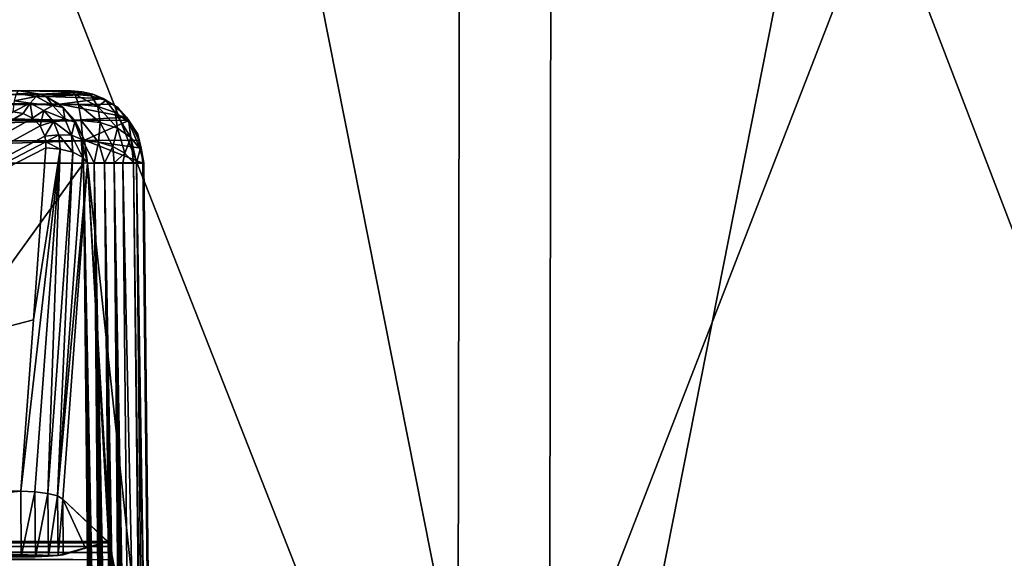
# Model space of a CAD drawing. Header units: metres. Extents: x -92 to 264, y -100 to 50.
# Tile 148 of 656: x 3.56 to 6.26, y -75.08 to -73.6. Entities that reach past the tile are written whole.
import ezdxf

# ---------------------------------------------------------------- set-up
doc = ezdxf.new("R2010")
doc.units = ezdxf.units.M
doc.layers.add('solid_21062050_01', color=7, linetype='CONTINUOUS')

msp = doc.modelspace()

# ---------------------------------------------------------------- linework, layer by layer
at = {"layer": 'solid_21062050_01'}
for points in [[(5.032088, -64.201744, -28.982758), (5.010141, -76.706161, -28.875864), (2.517989, -76.706161, -29.257647)], [(2.529018, -64.201744, -29.366213), (5.032088, -64.201744, -28.982758), (2.517989, -76.706161, -29.257647)], [(2.529018, -64.201744, 20.373753), (2.517989, -76.706161, 20.265186), (5.010141, -76.706161, 19.883404)], [(5.032088, -64.201744, 19.990297), (2.529018, -64.201744, 20.373753), (5.010141, -76.706161, 19.883404)], [(7.483526, -64.201744, -28.34804), (7.45088, -76.706161, -28.243914), (5.010141, -76.706161, -28.875864)], [(5.032088, -64.201744, -28.982758), (7.483526, -64.201744, -28.34804), (5.010141, -76.706161, -28.875864)], [(5.032088, -64.201744, 19.990297), (5.010141, -76.706161, 19.883404), (7.450881, -76.706161, 19.251451)], [(7.483526, -64.201744, 19.355579), (5.032088, -64.201744, 19.990297), (7.450881, -76.706161, 19.251451)], [(4.770643, -70.231491, 17.947897), (4.759741, -76.239906, 17.896608), (2.39298, -76.239906, 18.271467)], [(2.398461, -70.231491, 18.323614), (4.770643, -70.231491, 17.947897), (2.39298, -76.239906, 18.271467)], [(2.398461, -70.231491, -27.316074), (2.39298, -76.239906, -27.263927), (4.759741, -76.239906, -26.889069)], [(4.770643, -70.231491, -26.940359), (2.398461, -70.231491, -27.316074), (4.759741, -76.239906, -26.889069)], [(7.090559, -70.231491, 17.326279), (7.074356, -76.239906, 17.276411), (4.759741, -76.239906, 17.896608)], [(4.770643, -70.231491, 17.947897), (7.090559, -70.231491, 17.326279), (4.759741, -76.239906, 17.896608)], [(4.770643, -70.231491, -26.940359), (4.759741, -76.239906, -26.889069), (7.074356, -76.239906, -26.268871)], [(7.090559, -70.231491, -26.318739), (4.770643, -70.231491, -26.940359), (7.074356, -76.239906, -26.268871)], [(1.855648, -73.800003, 17.627783), (3.698101, -73.800003, 17.395348), (3.553401, -73.800003, 16.583008)], [(1.86068, -73.809685, 17.689089), (3.698101, -73.800003, 17.395348), (1.855648, -73.800003, 17.627783)], [(1.86068, -73.809685, 17.689089), (3.70831, -73.809624, 17.455786), (3.698101, -73.800003, 17.395348)], [(1.86068, -73.809685, 17.689089), (3.717571, -73.837715, 17.510605), (3.70831, -73.809624, 17.455786)], [(1.86068, -73.809685, 17.689089), (1.86532, -73.837784, 17.744413), (3.717571, -73.837715, 17.510605)], [(3.601846, -73.815178, 16.535433), (3.541994, -73.827263, 16.515339), (3.54727, -73.807053, 16.546637)], [(3.585432, -73.833656, 16.505444), (3.541994, -73.827263, 16.515339), (3.601846, -73.815178, 16.535433)], [(3.54727, -73.807053, 16.546637), (3.553401, -73.800003, 16.583008), (3.612601, -73.809364, 16.570499)], [(3.601846, -73.815178, 16.535433), (3.54727, -73.807053, 16.546637), (3.612601, -73.809364, 16.570499)], [(3.728192, -73.802353, 17.389988), (3.553401, -73.800003, 16.583008), (3.698101, -73.800003, 17.395348)], [(3.612601, -73.809364, 16.570499), (3.553401, -73.800003, 16.583008), (3.728192, -73.802353, 17.389988)], [(3.585432, -73.833656, 16.505444), (3.601846, -73.815178, 16.535433), (3.647514, -73.840309, 16.515697)], [(3.601846, -73.815178, 16.535433), (3.612601, -73.809364, 16.570499), (3.629424, -73.815758, 16.566061)], [(3.647514, -73.840309, 16.515697), (3.601846, -73.815178, 16.535433), (3.629424, -73.815758, 16.566061)], [(3.612601, -73.809364, 16.570499), (3.728192, -73.802353, 17.389988), (3.757695, -73.80938, 17.384733)], [(3.629424, -73.815758, 16.566061), (3.612601, -73.809364, 16.570499), (3.757695, -73.80938, 17.384733)], [(3.629424, -73.815758, 16.566061), (3.757695, -73.80938, 17.384733), (3.78597, -73.821022, 17.379696)], [(3.665875, -73.836861, 16.554707), (3.629424, -73.815758, 16.566061), (3.78597, -73.821022, 17.379696)], [(3.675364, -73.845619, 16.544447), (3.629424, -73.815758, 16.566061), (3.665875, -73.836861, 16.554707)], [(3.647514, -73.840309, 16.515697), (3.629424, -73.815758, 16.566061), (3.675364, -73.845619, 16.544447)], [(3.665875, -73.836861, 16.554707), (3.78597, -73.821022, 17.379696), (3.812453, -73.837189, 17.374979)], [(3.752729, -73.813866, 17.444019), (3.728192, -73.802353, 17.389988), (3.698101, -73.800003, 17.395348)], [(3.752729, -73.813866, 17.444019), (3.698101, -73.800003, 17.395348), (3.70831, -73.809624, 17.455786)], [(3.771255, -73.843338, 17.49588), (3.70831, -73.809624, 17.455786), (3.717571, -73.837715, 17.510605)], [(3.752729, -73.813866, 17.444019), (3.70831, -73.809624, 17.455786), (3.771255, -73.843338, 17.49588)], [(3.752729, -73.813866, 17.444019), (3.757695, -73.80938, 17.384733), (3.728192, -73.802353, 17.389988)], [(3.792774, -73.826302, 17.424753), (3.757695, -73.80938, 17.384733), (3.752729, -73.813866, 17.444019)], [(3.792774, -73.826302, 17.424753), (3.752729, -73.813866, 17.444019), (3.771255, -73.843338, 17.49588)], [(3.792774, -73.826302, 17.424753), (3.78597, -73.821022, 17.379696), (3.757695, -73.80938, 17.384733)], [(3.792774, -73.826302, 17.424753), (3.771255, -73.843338, 17.49588), (3.818775, -73.859772, 17.471334)], [(3.825765, -73.846092, 17.399277), (3.812453, -73.837189, 17.374979), (3.78597, -73.821022, 17.379696)], [(3.825765, -73.846092, 17.399277), (3.78597, -73.821022, 17.379696), (3.792774, -73.826302, 17.424753)], [(3.825765, -73.846092, 17.399277), (3.792774, -73.826302, 17.424753), (3.818775, -73.859772, 17.471334)], [(1.86532, -73.837784, 17.744413), (3.724943, -73.881546, 17.554245), (3.717571, -73.837715, 17.510605)], [(1.86532, -73.837784, 17.744413), (1.869014, -73.881599, 17.788454), (3.724943, -73.881546, 17.554245)], [(3.585432, -73.833656, 16.505444), (3.538336, -73.857735, 16.493639), (3.541994, -73.827263, 16.515339)], [(3.585432, -73.833656, 16.505444), (3.566003, -73.861916, 16.486982), (3.538336, -73.857735, 16.493639)], [(3.585432, -73.833656, 16.505444), (3.591652, -73.87471, 16.476551), (3.566003, -73.861916, 16.486982)], [(3.622196, -73.853935, 16.48955), (3.591652, -73.87471, 16.476551), (3.585432, -73.833656, 16.505444)], [(3.622196, -73.853935, 16.48955), (3.585432, -73.833656, 16.505444), (3.647514, -73.840309, 16.515697)], [(3.622196, -73.853935, 16.48955), (3.647514, -73.840309, 16.515697), (3.68027, -73.877228, 16.492542)], [(3.68027, -73.877228, 16.492542), (3.647514, -73.840309, 16.515697), (3.675364, -73.845619, 16.544447)], [(3.665875, -73.836861, 16.554707), (3.812453, -73.837189, 17.374979), (3.84954, -73.872177, 17.368372)], [(3.707972, -73.88031, 16.537062), (3.665875, -73.836861, 16.554707), (3.84954, -73.872177, 17.368372)], [(3.675364, -73.845619, 16.544447), (3.665875, -73.836861, 16.554707), (3.707972, -73.88031, 16.537062)], [(3.707553, -73.885979, 16.519747), (3.675364, -73.845619, 16.544447), (3.707972, -73.88031, 16.537062)], [(3.68027, -73.877228, 16.492542), (3.675364, -73.845619, 16.544447), (3.707553, -73.885979, 16.519747)], [(3.777781, -73.886993, 17.539846), (3.717571, -73.837715, 17.510605), (3.724943, -73.881546, 17.554245)], [(3.771255, -73.843338, 17.49588), (3.717571, -73.837715, 17.510605), (3.777781, -73.886993, 17.539846)], [(3.771255, -73.843338, 17.49588), (3.777781, -73.886993, 17.539846), (3.824722, -73.902901, 17.515924)], [(3.818775, -73.859772, 17.471334), (3.771255, -73.843338, 17.49588), (3.824722, -73.902901, 17.515924)], [(3.825765, -73.846092, 17.399277), (3.84954, -73.872177, 17.368372), (3.812453, -73.837189, 17.374979)], [(3.825765, -73.846092, 17.399277), (3.818775, -73.859772, 17.471334), (3.856317, -73.885689, 17.438938)], [(3.825765, -73.846092, 17.399277), (3.856317, -73.885689, 17.438938), (3.84954, -73.872177, 17.368372)], [(3.538336, -73.857735, 16.493639), (3.566003, -73.861916, 16.486982), (1.786132, -74.900002, 16.226938)], [(3.566003, -73.861916, 16.486982), (3.591652, -73.87471, 16.476551), (1.786132, -74.900002, 16.226938)], [(3.591652, -73.87471, 16.476551), (3.612345, -73.895897, 16.462975), (1.786132, -74.900002, 16.226938)], [(3.622196, -73.853935, 16.48955), (3.612345, -73.895897, 16.462975), (3.591652, -73.87471, 16.476551)], [(3.648883, -73.884071, 16.470671), (3.612345, -73.895897, 16.462975), (3.622196, -73.853935, 16.48955)], [(3.648883, -73.884071, 16.470671), (3.622196, -73.853935, 16.48955), (3.68027, -73.877228, 16.492542)], [(3.648883, -73.884071, 16.470671), (3.68027, -73.877228, 16.492542), (3.698563, -73.921326, 16.468473)], [(3.698563, -73.921326, 16.468473), (3.68027, -73.877228, 16.492542), (3.707553, -73.885979, 16.519747)], [(3.707553, -73.885979, 16.519747), (3.707972, -73.88031, 16.537062), (3.734482, -73.935921, 16.519238)], [(3.707972, -73.88031, 16.537062), (3.84954, -73.872177, 17.368372), (3.856484, -73.88118, 17.367136)], [(3.734482, -73.935921, 16.519238), (3.707972, -73.88031, 16.537062), (3.856484, -73.88118, 17.367136)], [(3.818775, -73.859772, 17.471334), (3.824722, -73.902901, 17.515924), (3.862123, -73.92804, 17.484333)], [(3.856317, -73.885689, 17.438938), (3.818775, -73.859772, 17.471334), (3.862123, -73.92804, 17.484333)], [(3.880871, -73.919006, 17.401291), (3.856484, -73.88118, 17.367136), (3.84954, -73.872177, 17.368372)], [(3.880871, -73.919006, 17.401291), (3.84954, -73.872177, 17.368372), (3.856317, -73.885689, 17.438938)], [(3.612345, -73.895897, 16.462975), (3.625388, -73.924263, 16.447294), (1.786132, -74.900002, 16.226938)], [(1.869014, -73.881599, 17.788454), (1.871403, -73.936867, 17.816942), (3.724943, -73.881546, 17.554245)], [(1.871403, -73.936867, 17.816942), (3.729712, -73.936867, 17.582472), (3.724943, -73.881546, 17.554245)], [(3.648883, -73.884071, 16.470671), (3.625388, -73.924263, 16.447294), (3.612345, -73.895897, 16.462975)], [(3.663948, -73.920464, 16.450827), (3.625388, -73.924263, 16.447294), (3.648883, -73.884071, 16.470671)], [(3.663948, -73.920464, 16.450827), (3.648883, -73.884071, 16.470671), (3.698563, -73.921326, 16.468473)], [(3.698563, -73.921326, 16.468473), (3.707553, -73.885979, 16.519747), (3.725296, -73.932655, 16.494543)], [(3.725296, -73.932655, 16.494543), (3.707553, -73.885979, 16.519747), (3.734482, -73.935921, 16.519238)], [(3.773073, -73.940903, 17.571095), (3.724943, -73.881546, 17.554245), (3.729712, -73.936867, 17.582472)], [(3.773073, -73.940903, 17.571095), (3.777781, -73.886993, 17.539846), (3.724943, -73.881546, 17.554245)], [(3.734482, -73.935921, 16.519238), (3.856484, -73.88118, 17.367136), (3.884846, -73.9366, 17.362083)], [(3.773073, -73.940903, 17.571095), (3.812344, -73.952744, 17.552559), (3.777781, -73.886993, 17.539846)], [(3.812344, -73.952744, 17.552559), (3.824722, -73.902901, 17.515924), (3.777781, -73.886993, 17.539846)], [(3.812344, -73.952744, 17.552559), (3.845026, -73.971634, 17.528046), (3.824722, -73.902901, 17.515924)], [(3.845026, -73.971634, 17.528046), (3.862123, -73.92804, 17.484333), (3.824722, -73.902901, 17.515924)], [(3.856317, -73.885689, 17.438938), (3.862123, -73.92804, 17.484333), (3.887082, -73.960457, 17.447525)], [(3.880871, -73.919006, 17.401291), (3.856317, -73.885689, 17.438938), (3.887082, -73.960457, 17.447525)], [(3.880871, -73.919006, 17.401291), (3.884846, -73.9366, 17.362083), (3.856484, -73.88118, 17.367136)], [(3.625388, -73.924263, 16.447294), (3.628188, -73.940125, 16.439306), (1.786132, -74.900002, 16.226938)], [(3.663948, -73.920464, 16.450827), (3.628188, -73.940125, 16.439306), (3.625388, -73.924263, 16.447294)], [(3.667014, -73.959831, 16.431654), (3.628188, -73.940125, 16.439306), (3.663948, -73.920464, 16.450827)], [(3.663948, -73.920464, 16.450827), (3.698563, -73.921326, 16.468473), (3.702267, -73.968735, 16.445379)], [(3.667014, -73.959831, 16.431654), (3.663948, -73.920464, 16.450827), (3.702267, -73.968735, 16.445379)], [(3.698563, -73.921326, 16.468473), (3.725296, -73.932655, 16.494543), (3.728698, -73.982224, 16.470474)], [(3.702267, -73.968735, 16.445379), (3.698563, -73.921326, 16.468473), (3.728698, -73.982224, 16.470474)], [(3.725296, -73.932655, 16.494543), (3.734482, -73.935921, 16.519238), (3.74231, -73.998253, 16.503111)], [(3.728698, -73.982224, 16.470474), (3.725296, -73.932655, 16.494543), (3.74231, -73.998253, 16.503111)], [(3.845026, -73.971634, 17.528046), (3.869222, -73.99749, 17.498844), (3.862123, -73.92804, 17.484333)], [(3.876951, -73.997589, 17.484829), (3.887082, -73.960457, 17.447525), (3.862123, -73.92804, 17.484333)], [(3.869222, -73.99749, 17.498844), (3.876951, -73.997589, 17.484829), (3.862123, -73.92804, 17.484333)], [(3.880871, -73.919006, 17.401291), (3.89043, -73.957153, 17.36109), (3.884846, -73.9366, 17.362083)], [(3.880871, -73.919006, 17.401291), (3.897676, -73.997871, 17.408197), (3.89043, -73.957153, 17.36109)], [(3.880871, -73.919006, 17.401291), (3.887082, -73.960457, 17.447525), (3.897676, -73.997871, 17.408197)], [(3.628188, -73.940125, 16.439306), (3.628381, -73.956863, 16.431349), (1.786132, -74.900002, 16.226938)], [(3.628381, -73.956863, 16.431349), (3.593821, -74.428963, 16.213913), (1.786132, -74.900002, 16.226938)], [(1.871403, -73.936867, 17.816942), (1.872257, -73.998253, 17.827124), (3.729712, -73.936867, 17.582472)], [(3.729712, -73.936867, 17.582472), (1.872257, -73.998253, 17.827124), (3.731413, -73.998253, 17.592546)], [(3.667014, -73.959831, 16.431654), (3.559016, -74.900002, 15.997023), (3.593821, -74.428963, 16.213913)], [(3.597747, -74.901367, 15.99791), (3.559016, -74.900002, 15.997023), (3.667014, -73.959831, 16.431654)], [(3.667014, -73.959831, 16.431654), (3.593821, -74.428963, 16.213913), (3.628381, -73.956863, 16.431349)], [(3.63336, -74.905876, 16.013498), (3.597747, -74.901367, 15.99791), (3.667014, -73.959831, 16.431654)], [(3.667014, -73.959831, 16.431654), (3.628381, -73.956863, 16.431349), (3.628188, -73.940125, 16.439306)], [(3.63336, -74.905876, 16.013498), (3.667014, -73.959831, 16.431654), (3.702267, -73.968735, 16.445379)], [(3.760864, -73.997993, 17.585236), (3.729712, -73.936867, 17.582472), (3.731413, -73.998253, 17.592546)], [(3.760864, -73.997993, 17.585236), (3.773073, -73.940903, 17.571095), (3.729712, -73.936867, 17.582472)], [(3.734482, -73.935921, 16.519238), (3.894994, -73.998253, 17.360277), (3.74231, -73.998253, 16.503111)], [(3.734482, -73.935921, 16.519238), (3.89043, -73.957153, 17.36109), (3.894994, -73.998253, 17.360277)], [(3.734482, -73.935921, 16.519238), (3.884846, -73.9366, 17.362083), (3.89043, -73.957153, 17.36109)], [(3.760864, -73.997993, 17.585236), (3.789041, -73.99778, 17.573463), (3.773073, -73.940903, 17.571095)], [(3.789041, -73.99778, 17.573463), (3.812344, -73.952744, 17.552559), (3.773073, -73.940903, 17.571095)], [(3.789041, -73.99778, 17.573463), (3.815695, -73.997665, 17.557108), (3.812344, -73.952744, 17.552559)], [(3.815695, -73.997665, 17.557108), (3.845026, -73.971634, 17.528046), (3.812344, -73.952744, 17.552559)], [(3.876951, -73.997589, 17.484829), (3.896061, -73.99778, 17.423754), (3.887082, -73.960457, 17.447525)], [(3.896061, -73.99778, 17.423754), (3.897676, -73.997871, 17.408197), (3.887082, -73.960457, 17.447525)], [(3.897676, -73.997871, 17.408197), (3.894994, -73.998253, 17.360277), (3.89043, -73.957153, 17.36109)], [(3.660419, -74.912857, 16.041546), (3.63336, -74.905876, 16.013498), (3.702267, -73.968735, 16.445379)], [(3.660419, -74.912857, 16.041546), (3.702267, -73.968735, 16.445379), (3.728698, -73.982224, 16.470474)], [(3.660419, -74.912857, 16.041546), (3.728698, -73.982224, 16.470474), (3.74231, -73.998253, 16.503111)], [(3.815695, -73.997665, 17.557108), (3.839722, -73.997513, 17.536547), (3.845026, -73.971634, 17.528046)], [(3.839722, -73.997513, 17.536547), (3.869222, -73.99749, 17.498844), (3.845026, -73.971634, 17.528046)], [(1.885456, -76.558136, 17.848433), (3.731413, -73.998253, 17.592546), (1.872257, -73.998253, 17.827124)], [(3.744477, -75.277336, 17.601658), (3.731413, -73.998253, 17.592546), (1.885456, -76.558136, 17.848433)], [(3.660419, -74.912857, 16.041546), (3.74231, -73.998253, 16.503111), (3.674764, -74.921295, 16.077978)], [(3.674764, -74.921295, 16.077978), (3.74231, -73.998253, 16.503111), (3.801616, -75.041229, 16.784155)], [(3.783943, -76.566193, 17.604506), (3.760864, -73.997993, 17.585236), (3.731413, -73.998253, 17.592546)], [(3.767341, -76.559288, 17.608871), (3.731413, -73.998253, 17.592546), (3.744477, -75.277336, 17.601658)], [(3.77727, -76.562683, 17.606436), (3.783943, -76.566193, 17.604506), (3.731413, -73.998253, 17.592546)], [(3.767341, -76.559288, 17.608871), (3.77727, -76.562683, 17.606436), (3.731413, -73.998253, 17.592546)], [(3.74231, -73.998253, 16.503111), (3.80471, -75.051888, 16.800991), (3.801616, -75.041229, 16.784155)], [(3.74231, -73.998253, 16.503111), (3.910953, -75.572861, 17.371511), (3.80471, -75.051888, 16.800991)], [(3.74231, -73.998253, 16.503111), (3.894994, -73.998253, 17.360277), (3.910953, -75.572861, 17.371511)], [(3.81524, -76.59552, 17.592062), (3.789041, -73.99778, 17.573463), (3.760864, -73.997993, 17.585236)], [(3.809245, -76.588303, 17.594906), (3.81524, -76.59552, 17.592062), (3.760864, -73.997993, 17.585236)], [(3.803134, -76.581696, 17.59757), (3.809245, -76.588303, 17.594906), (3.760864, -73.997993, 17.585236)], [(3.796871, -76.575775, 17.600067), (3.803134, -76.581696, 17.59757), (3.760864, -73.997993, 17.585236)], [(3.790474, -76.570549, 17.602381), (3.796871, -76.575775, 17.600067), (3.760864, -73.997993, 17.585236)], [(3.783943, -76.566193, 17.604506), (3.790474, -76.570549, 17.602381), (3.760864, -73.997993, 17.585236)], [(3.838279, -76.629898, 17.578783), (3.815695, -73.997665, 17.557108), (3.789041, -73.99778, 17.573463)], [(3.832636, -76.620514, 17.582407), (3.838279, -76.629898, 17.578783), (3.789041, -73.99778, 17.573463)], [(3.826915, -76.611649, 17.585825), (3.832636, -76.620514, 17.582407), (3.789041, -73.99778, 17.573463)], [(3.821126, -76.603302, 17.589035), (3.826915, -76.611649, 17.585825), (3.789041, -73.99778, 17.573463)], [(3.81524, -76.59552, 17.592062), (3.821126, -76.603302, 17.589035), (3.789041, -73.99778, 17.573463)], [(3.865822, -76.684372, 17.556841), (3.839722, -73.997513, 17.536547), (3.815695, -73.997665, 17.557108)], [(3.860408, -76.67247, 17.561792), (3.865822, -76.684372, 17.556841), (3.815695, -73.997665, 17.557108)], [(3.854932, -76.661072, 17.566456), (3.860408, -76.67247, 17.561792), (3.815695, -73.997665, 17.557108)], [(3.849421, -76.650177, 17.570827), (3.854932, -76.661072, 17.566456), (3.815695, -73.997665, 17.557108)], [(3.84388, -76.639786, 17.574923), (3.849421, -76.650177, 17.570827), (3.815695, -73.997665, 17.557108)], [(3.838279, -76.629898, 17.578783), (3.84388, -76.639786, 17.574923), (3.815695, -73.997665, 17.557108)], [(3.900227, -76.790176, 17.51416), (3.869222, -73.99749, 17.498844), (3.839722, -73.997513, 17.536547)], [(3.900227, -76.790176, 17.51416), (3.839722, -73.997513, 17.536547), (3.865822, -76.684372, 17.556841)], [(3.904839, -76.810966, 17.506138), (3.876951, -73.997589, 17.484829), (3.869222, -73.99749, 17.498844)], [(3.900227, -76.790176, 17.51416), (3.904839, -76.810966, 17.506138), (3.869222, -73.99749, 17.498844)], [(3.925651, -76.965691, 17.448149), (3.896061, -73.99778, 17.423754), (3.876951, -73.997589, 17.484829)], [(3.919971, -76.904831, 17.470625), (3.925651, -76.965691, 17.448149), (3.876951, -73.997589, 17.484829)], [(3.904839, -76.810966, 17.506138), (3.919971, -76.904831, 17.470625), (3.876951, -73.997589, 17.484829)], [(3.897676, -73.997871, 17.408197), (3.910953, -75.572861, 17.371511), (3.894994, -73.998253, 17.360277)], [(3.928579, -77.02668, 17.426048), (3.897676, -73.997871, 17.408197), (3.896061, -73.99778, 17.423754)], [(3.925651, -76.965691, 17.448149), (3.928579, -77.02668, 17.426048), (3.896061, -73.99778, 17.423754)], [(3.897676, -73.997871, 17.408197), (3.926924, -77.148758, 17.382748), (3.910953, -75.572861, 17.371511)], [(3.929057, -77.053535, 17.416365), (3.926924, -77.148758, 17.382748), (3.897676, -73.997871, 17.408197)], [(3.928579, -77.02668, 17.426048), (3.929057, -77.053535, 17.416365), (3.897676, -73.997871, 17.408197)], [(3.593821, -74.428963, 16.213913), (3.559016, -74.900002, 15.997023), (1.786132, -74.900002, 16.226938)], [(1.786861, -75.080002, 16.226875), (1.786132, -74.900002, 16.226938), (3.559016, -74.900002, 15.997023)], [(1.786861, -75.080002, 16.226875), (3.559016, -74.900002, 15.997023), (3.560557, -75.080002, 15.996755)], [(3.597747, -74.901367, 15.99791), (3.560557, -75.080002, 15.996755), (3.559016, -74.900002, 15.997023)], [(3.597747, -74.901367, 15.99791), (3.599431, -75.079605, 15.997686), (3.560557, -75.080002, 15.996755)], [(3.63336, -74.905876, 16.013498), (3.599431, -75.079605, 15.997686), (3.597747, -74.901367, 15.99791)], [(3.63336, -74.905876, 16.013498), (3.634994, -75.078468, 16.013346), (3.599431, -75.079605, 15.997686)], [(3.660419, -74.912857, 16.041546), (3.634994, -75.078468, 16.013346), (3.63336, -74.905876, 16.013498)], [(3.660419, -74.912857, 16.041546), (3.6619, -75.076775, 16.041433), (3.634994, -75.078468, 16.013346)], [(3.660419, -74.912857, 16.041546), (3.674764, -74.921295, 16.077978), (3.6619, -75.076775, 16.041433)], [(3.674764, -74.921295, 16.077978), (3.676084, -75.074768, 16.077749), (3.6619, -75.076775, 16.041433)], [(3.674764, -74.921295, 16.077978), (3.7981, -75.038208, 16.764565), (3.737064, -75.056496, 16.420998)], [(3.674764, -74.921295, 16.077978), (3.801616, -75.041229, 16.784155), (3.7981, -75.038208, 16.764565)], [(3.674764, -74.921295, 16.077978), (3.737064, -75.056496, 16.420998), (3.676084, -75.074768, 16.077749)], [(1.906696, -75.038208, 17.016823), (1.786861, -75.080002, 16.226875), (3.560557, -75.080002, 15.996755)], [(1.906696, -75.038208, 17.016823), (3.560557, -75.080002, 15.996755), (3.599431, -75.079605, 15.997686)], [(1.906696, -75.038208, 17.016823), (3.6619, -75.076775, 16.041433), (3.7981, -75.038208, 16.764565)], [(3.801616, -75.041229, 16.784155), (1.906696, -75.038208, 17.016823), (3.7981, -75.038208, 16.764565)], [(1.906696, -75.038208, 17.016823), (3.634994, -75.078468, 16.013346), (3.6619, -75.076775, 16.041433)], [(1.906696, -75.038208, 17.016823), (3.599431, -75.079605, 15.997686), (3.634994, -75.078468, 16.013346)], [(1.908114, -75.039986, 17.032824), (1.906696, -75.038208, 17.016823), (3.801616, -75.041229, 16.784155)], [(1.908114, -75.039986, 17.032824), (3.801616, -75.041229, 16.784155), (1.909408, -75.046791, 17.047424)], [(1.909408, -75.046791, 17.047424), (3.801616, -75.041229, 16.784155), (3.80471, -75.051888, 16.800991)], [(3.6619, -75.076775, 16.041433), (3.737064, -75.056496, 16.420998), (3.7981, -75.038208, 16.764565)], [(1.909408, -75.046791, 17.047424), (3.80471, -75.051888, 16.800991), (1.910443, -75.057915, 17.059101)], [(1.910443, -75.057915, 17.059101), (3.80471, -75.051888, 16.800991), (3.806876, -75.068428, 16.812326)], [(1.910443, -75.057915, 17.059101), (3.806876, -75.068428, 16.812326), (1.911111, -75.072197, 17.066633)], [(1.911111, -75.072197, 17.066633), (3.806876, -75.068428, 16.812326), (3.807756, -75.088142, 16.81629)], [(3.6619, -75.076775, 16.041433), (3.676084, -75.074768, 16.077749), (3.737064, -75.056496, 16.420998)], [(3.910953, -75.572861, 17.371511), (3.806876, -75.068428, 16.812326), (3.80471, -75.051888, 16.800991)], [(3.910953, -75.572861, 17.371511), (3.807756, -75.088142, 16.81629), (3.806876, -75.068428, 16.812326)], [(1.911111, -75.072197, 17.066633), (3.807756, -75.088142, 16.81629), (1.911341, -75.088142, 17.069235)]]:
    msp.add_3dface(points, dxfattribs=at)

doc.saveas('drawing.dxf')
